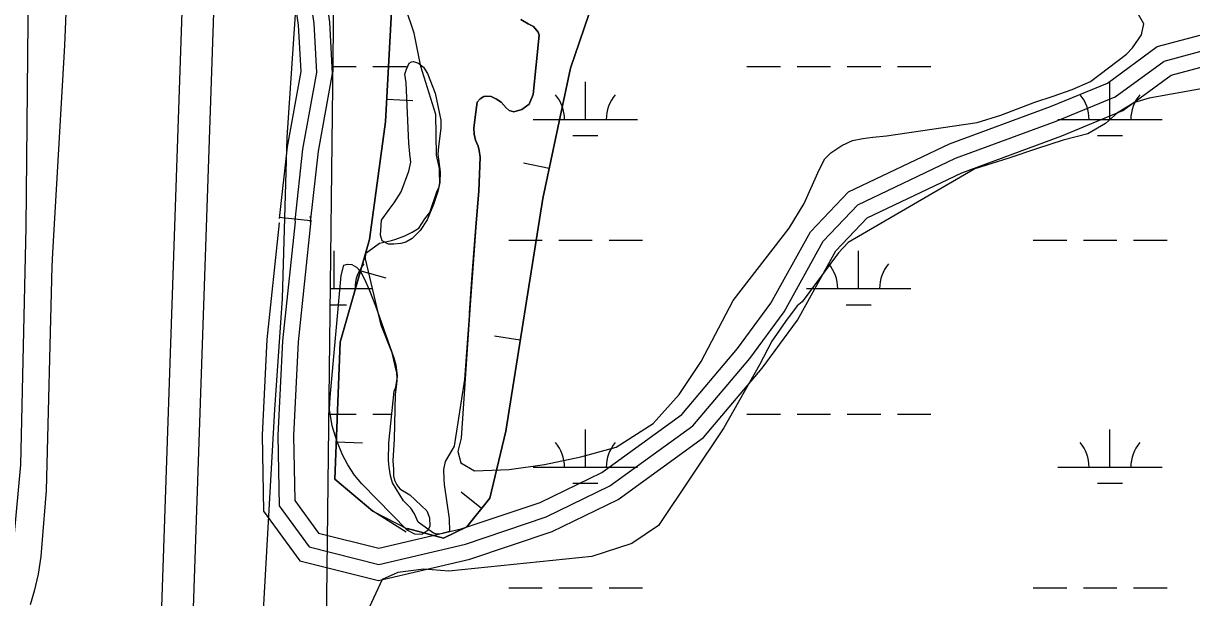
# Model space of a CAD drawing. Extents: x 3281947 to 3319794, y 715894 to 741249.
# Drawn here: x 3292943 to 3294061, y 736024 to 736573 of the extents above; entities that cross this region are included whole.
import ezdxf

# ---------------------------------------------------------------- set-up
doc = ezdxf.new("R2010")
doc.units = 0
for name, color, linetype in [('V-BORW-LINE', 7, 'Continuous'), ('V-LEVE-TOET', 7, 'Continuous'), ('V-ROAD-CNTR', 7, 'Continuous'), ('V-SITE-VEGE', 7, 'Continuous'), ('V-SURV-LINE', 7, 'Continuous'), ('V-TOPO-SHOR', 7, 'Continuous'), ('V-WETL-SWMP', 7, 'Continuous')]:
    doc.layers.add(name, color=color, linetype=linetype)

msp = doc.modelspace()

# ---------------------------------------------------------------- linework, layer by layer
at = {"layer": 'V-BORW-LINE'}
for p, q in [((3293290.5, 736500.6), (3293315.5, 736499.3)), ((3293445.8, 736434.2), (3293421.3, 736439.4)), ((3293265.5, 736336.3), (3293289.6, 736329.4)), ((3293418.2, 736269.9), (3293393.5, 736273.8)), ((3293242.2, 736172.5), (3293267.2, 736171.5)), ((3293381.2, 736108.9), (3293361.6, 736124.5))]:
    msp.add_line(p, q, dxfattribs=at)
for points in [[(3294015.2, 738984.7), (3294005.6, 738789.2), (3294049.8, 738574.4), (3294059.7, 738331.9), (3294043.1, 738151), (3294047.1, 737973.8), (3294041.6, 737774.4), (3294017.1, 737607.6), (3293968.5, 737441.9), (3293897.1, 737282.6), (3293818, 737212.4), (3293702.2, 737130.2), (3293619.1, 737051.9), (3293600.8, 736955.1), (3293576.4, 736852.9), (3293549.5, 736723.7), (3293501.1, 736632.2), (3293466.2, 736530), (3293439.7, 736405.6), (3293404.4, 736182.9), (3293389, 736118.8), (3293367, 736091.2), (3293344.6, 736080.3), (3293310.2, 736089.8)], [(3293310.2, 736089.8), (3293344.6, 736080.3), (3293367, 736091.2), (3293389, 736118.8), (3293404.4, 736182.9), (3293439.7, 736405.6), (3293466.2, 736530), (3293501.1, 736632.2), (3293549.5, 736723.7), (3293576.4, 736852.9), (3293600.8, 736955.1), (3293619.1, 737051.9), (3293702.2, 737130.2), (3293818, 737212.4), (3293897.1, 737282.6), (3293968.5, 737441.9), (3294017.1, 737607.6), (3294041.6, 737774.4), (3294047.1, 737973.8), (3294043.1, 738151), (3294059.7, 738331.9), (3294049.8, 738574.4), (3294005.6, 738789.2), (3294015.2, 738984.7)], [(3293309, 736086.2), (3293277.2, 736106.2), (3293240.8, 736136.9), (3293246, 736267.9), (3293274, 736366.1), (3293289.3, 736478.9), (3293294.7, 736578.5), (3293293.4, 736661.3), (3293282.7, 736750.7), (3293288.2, 736851.2), (3293331.5, 736981.3), (3293402.4, 737055.7), (3293481.9, 737128.8), (3293638.2, 737241.7), (3293701.7, 737291.4), (3293752.9, 737351.3), (3293790.9, 737400.7), (3293826.5, 737462.1), (3293837.3, 737555.5)], [(3293837.3, 737555.5), (3293826.5, 737462.1), (3293790.9, 737400.7), (3293752.9, 737351.3), (3293701.7, 737291.4), (3293638.2, 737241.7), (3293481.9, 737128.8), (3293402.4, 737055.7), (3293331.5, 736981.3), (3293288.2, 736851.2), (3293282.7, 736750.7), (3293293.4, 736661.3), (3293294.7, 736578.5), (3293289.3, 736478.9), (3293274, 736366.1), (3293246, 736267.9), (3293240.8, 736136.9), (3293277.2, 736106.2), (3293311.3, 736088.6)]]:
    msp.add_lwpolyline(points, dxfattribs=at)
at = {"layer": 'V-LEVE-TOET'}
for points in [[(3293491.3, 737483.3), (3293376.4, 737403.1), (3293137.9, 737217.8), (3293021.4, 737126.8), (3292995.6, 737105.7), (3292985, 737095.5), (3292982.6, 737092), (3292979.1, 737087.7), (3292975.5, 737083.2), (3292970.9, 737076.7), (3292967.4, 737069.8), (3292964.7, 737062.5), (3292962, 737054), (3292957.4, 737034.6), (3292955.9, 737018.4), (3292955.9, 737011.4), (3292976.9, 736840.9), (3292988.1, 736741.4), (3292988.8, 736706.9), (3292988.3, 736700), (3292982, 736551.8), (3292970.7, 736353.3), (3292970, 736340.5)], [(3293190.8, 736309.6), (3293195.3, 736463.7), (3293210.7, 736695.5)], [(3292970, 736340.5), (3292964.6, 736126), (3292960.5, 736074.9), (3292959.6, 736063), (3292956.8, 736046.1), (3292953.2, 736029.6), (3292949.3, 736016.6)], [(3293170.4, 735971.6), (3293183.5, 736203.7), (3293190.8, 736309.6)]]:
    msp.add_lwpolyline(points, dxfattribs=at)
at = {"layer": 'V-ROAD-CNTR'}
msp.add_line((3293217.4, 736384), (3293187.6, 736387.3), dxfattribs=at)
for points in [[(3292906.2, 735990.5), (3292922.4, 736030.4), (3292934.1, 736081.4), (3292940.4, 736150.7), (3292945.6, 736378.1), (3292948.2, 736673.5), (3292947.5, 736789.9), (3292943.2, 736838.7), (3292938.4, 736881.7), (3292930.7, 736936.8), (3292930.9, 736984.2), (3292929.3, 737028.9), (3292936.8, 737066.5), (3292958.4, 737106.8), (3292979.9, 737140.2), (3293086.2, 737224.8), (3293347, 737423.2), (3293450.2, 737511.1)], [(3292966, 737118.7), (3292968.9, 737116.5), (3292989.5, 737089), (3293005.6, 737064.1), (3293019.3, 737022.4), (3293035.1, 736970.7), (3293053.5, 736925.2), (3293072.3, 736889.1), (3293086.1, 736864.5), (3293104.3, 736845.9), (3293123.6, 736826.8), (3293142, 736797), (3293176.4, 736720.9), (3293194.2, 736670), (3293210.5, 736638.5), (3293215.7, 736607.2), (3293220.8, 736572.8), (3293223.2, 736525.9), (3293210, 736452.8), (3293202.4, 736384.5)], [(3293132.7, 736838.9), (3293135.4, 736836.2), (3293155.2, 736804.1), (3293190.4, 736726.5), (3293208, 736676), (3293225, 736643.3), (3293230.6, 736609.5), (3293235.7, 736574.3), (3293238.3, 736525), (3293224.8, 736450.7), (3293217.3, 736382.8)], [(3293132.5, 736781.4), (3293162.5, 736715.4), (3293180.4, 736664.1), (3293196.1, 736633.7), (3293200.9, 736604.9), (3293205.8, 736571.3), (3293208.2, 736526.9), (3293195.1, 736455), (3293187.5, 736386.2)], [(3293217, 736388.3), (3293217.9, 736384.3), (3293205.7, 736268.2), (3293201.3, 736178.5), (3293202.4, 736116.4), (3293225.2, 736085.2), (3293283, 736070.7), (3293361.7, 736089.2), (3293437.2, 736114.6), (3293496.3, 736143.3), (3293572.9, 736198.9), (3293626, 736261.8), (3293658, 736305.2), (3293695.8, 736373.5), (3293732.3, 736411.7), (3293828.8, 736457.8), (3293925.4, 736493.4), (3293979.9, 736515.9), (3294027.6, 736550.8), (3294096.3, 736569.2)], [(3293202.4, 736384.7), (3293202.7, 736383.2), (3293190.7, 736269.3), (3293186.3, 736178.8), (3293187.5, 736111.4), (3293216.3, 736072), (3293282.8, 736055.2), (3293365.8, 736074.7), (3293442.9, 736100.7), (3293504, 736130.4), (3293583.2, 736187.9), (3293637.7, 736252.5), (3293670.7, 736297.1), (3293708, 736364.5), (3293741.3, 736399.3), (3293834.6, 736444), (3293930.9, 736479.4), (3293987.3, 736502.7), (3294034.2, 736537), (3294099.1, 736554.4)], [(3293187.8, 736381.1), (3293187.6, 736382.2), (3293175.8, 736270.5), (3293171.3, 736179), (3293172.6, 736106.4), (3293207.4, 736058.8), (3293282.7, 736039.8), (3293369.9, 736060.3), (3293448.6, 736086.8), (3293511.8, 736117.5), (3293593.5, 736176.8), (3293649.5, 736243.2), (3293683.3, 736289), (3293720.2, 736355.5), (3293750.2, 736387), (3293840.5, 736430.1), (3293936.4, 736465.4), (3293994.7, 736489.6), (3294040.8, 736523.3), (3294101.8, 736539.6)]]:
    msp.add_lwpolyline(points, dxfattribs=at)
at = {"layer": 'V-SITE-VEGE'}
for points in [[(3293418.6, 736576.8), (3293425.7, 736572.7), (3293431, 736569.9), (3293435.4, 736564.5), (3293436.3, 736561.6), (3293430.4, 736505), (3293426.6, 736495.8), (3293419.8, 736490.6), (3293412.1, 736488.4), (3293407.5, 736489.6), (3293404.7, 736492.2), (3293399.9, 736497.6), (3293395.6, 736500.6), (3293390.3, 736503.2), (3293386, 736503.5), (3293383.3, 736502.9), (3293379.8, 736500.7), (3293377.1, 736497.5), (3293374.9, 736483.2), (3293373.9, 736472.7), (3293374.1, 736466.9), (3293375.5, 736461.3), (3293377.9, 736455.4), (3293379, 736451.5), (3293379.7, 736445.1), (3293378.4, 736412.4), (3293376, 736382), (3293370.2, 736303.7), (3293361.5, 736176.2), (3293358.6, 736163.4), (3293361.2, 736152.4), (3293374.4, 736144.8), (3293407.5, 736146.2), (3293441.4, 736151), (3293476.2, 736158.4), (3293510.1, 736167.5), (3293545.3, 736190.2), (3293570.2, 736217.9), (3293591.3, 736249.4), (3293622, 736307.7), (3293675.5, 736377.1), (3293689.7, 736400.8), (3293704.3, 736432.9), (3293709.7, 736443.5), (3293715.3, 736449.2), (3293725.8, 736456.3), (3293736.1, 736461.1), (3293745.8, 736462.8), (3293755.4, 736464.1), (3293768.5, 736465.5), (3293855.4, 736478.1), (3293877.9, 736485.2), (3293910.6, 736497.5), (3293928, 736503.4), (3293946.2, 736509.9), (3293963.6, 736517.3), (3293998.2, 736543.5), (3294004, 736549.7), (3294012.5, 736562.1), (3294014.8, 736572.5), (3294009.6, 736581.4)], [(3294114.2, 736518.3), (3294019.9, 736501.4)], [(3294019.9, 736501.4), (3294005.9, 736497.3), (3293989.6, 736487.4), (3293978, 736477.3), (3293961.3, 736467.2), (3293937.7, 736461.3), (3293912.1, 736453), (3293885.6, 736443.9), (3293853.1, 736433.9), (3293731.9, 736363.2), (3293722.7, 736353.5), (3293687.9, 736306.5), (3293683.2, 736302.6), (3293671.8, 736287.8), (3293658.8, 736268.8), (3293647.2, 736246.3), (3293613.1, 736186.1), (3293550.4, 736092.5), (3293525, 736075.3), (3293486.7, 736063), (3293350, 736048.8), (3293325.9, 736050.8), (3293301.1, 736047.6), (3293286.2, 736040.8), (3293265.8, 735997)]]:
    msp.add_lwpolyline(points, dxfattribs=at)
for points in [[(3293286.2, 736364.8), (3293284.5, 736370.2), (3293285.5, 736384.8), (3293292.9, 736394.8), (3293297.4, 736401.2), (3293299.8, 736404.9), (3293304.1, 736411.8), (3293311.5, 736431.5), (3293313.4, 736440.2), (3293312.5, 736448.2), (3293311.7, 736458.4), (3293309, 736516.1), (3293307.9, 736524.4), (3293309.5, 736529.2), (3293311.8, 736535), (3293314.2, 736536.1), (3293316, 736536.5), (3293320.7, 736534.9), (3293325.7, 736531.1), (3293329.5, 736525.1), (3293336.9, 736506.2), (3293342.3, 736480.4), (3293342.2, 736472.6), (3293339.9, 736455.1), (3293339.4, 736447.8), (3293341.7, 736430.9), (3293341.2, 736420.6), (3293339.4, 736412.2), (3293335.1, 736399.8), (3293329, 736385), (3293322.5, 736374.8), (3293314.9, 736367.1), (3293308.7, 736363.6), (3293303.8, 736362.5), (3293297.3, 736361.9), (3293292.2, 736361.9)], [(3293312.4, 736121.9), (3293328.7, 736106.7), (3293331.3, 736099.8), (3293331.7, 736091.8), (3293329.9, 736087.8), (3293323.9, 736083.9), (3293317.3, 736084.4), (3293310, 736088.2), (3293266.7, 736132.4), (3293259.7, 736140.7), (3293253.3, 736150.5), (3293248, 736160.1), (3293242.8, 736173.7), (3293238.2, 736187.9), (3293235.6, 736203.5), (3293236.2, 736215.3), (3293246.7, 736331.8), (3293249.4, 736341.5), (3293252.8, 736342.6), (3293257, 736342.4), (3293261.6, 736339.7), (3293265.4, 736335.6), (3293269.3, 736328.1), (3293273.9, 736317.4), (3293279.6, 736302.7), (3293297.3, 736253), (3293299, 736246.2), (3293300.3, 736236.2), (3293299.8, 736227.9), (3293298.6, 736218.2), (3293297.6, 736175.1), (3293296.4, 736154.5), (3293296.8, 736146.5), (3293297, 736140.2), (3293298, 736135.8), (3293300.2, 736131.6), (3293302.9, 736127.5)]]:
    msp.add_lwpolyline(points, close=True, dxfattribs=at)
at = {"layer": 'V-SURV-LINE'}
for points in [[(3293072.8, 735940), (3293101, 736771)], [(3293131, 736770), (3293102.7, 735939)]]:
    msp.add_lwpolyline(points, dxfattribs=at)
at = {"layer": 'V-TOPO-SHOR'}
for p, q in [((3293372.3, 736332.3), (3293376, 736382)), ((3293369.6, 736295.8), (3293372.3, 736332.3))]:
    msp.add_line(p, q, dxfattribs=at)
msp.add_lwpolyline([(3293376, 736382), (3293378.4, 736412.4), (3293379.7, 736445.1), (3293379, 736451.5), (3293377.9, 736455.4), (3293375.5, 736461.3), (3293374.1, 736466.9), (3293373.9, 736472.7), (3293374.9, 736483.2), (3293377.1, 736497.5), (3293379.8, 736500.7), (3293383.3, 736502.9), (3293386, 736503.5), (3293390.3, 736503.2), (3293395.6, 736500.6), (3293399.9, 736497.6), (3293404.7, 736492.2), (3293407.5, 736489.6), (3293412.1, 736488.4), (3293419.8, 736490.6), (3293426.6, 736495.8), (3293430.4, 736505), (3293436.3, 736561.6), (3293435.4, 736564.5), (3293431, 736569.9), (3293425.7, 736572.7), (3293418.6, 736576.8)], dxfattribs=at)
at = {"layer": 'V-WETL-SWMP'}
for p, q in [((3293238.7, 736531.9), (3293261.2, 736531.9)), ((3293277.2, 736531.9), (3293309.2, 736531.9)), ((3293635.1, 736531.9), (3293667.1, 736531.9)), ((3293683.1, 736531.9), (3293715.1, 736531.9)), ((3293731.1, 736531.9), (3293763.1, 736531.9)), ((3293779.1, 736531.9), (3293811.1, 736531.9)), ((3293480.5, 736481.1), (3293480.5, 736517.1)), ((3293982.4, 736481.1), (3293982.4, 736517.1)), ((3293430.5, 736481.1), (3293530.5, 736481.1)), ((3293932.4, 736481.1), (3294032.4, 736481.1)), ((3293468.5, 736465.7), (3293492.5, 736465.7)), ((3293970.4, 736465.7), (3293994.4, 736465.7)), ((3293407.1, 736365.7), (3293439.1, 736365.7)), ((3293455.1, 736365.7), (3293487.1, 736365.7)), ((3293503.1, 736365.7), (3293535.1, 736365.7)), ((3293909, 736365.7), (3293941, 736365.7)), ((3293957, 736365.7), (3293989, 736365.7)), ((3294005, 736365.7), (3294037, 736365.7)), ((3293240, 736319.3), (3293240, 736355.3)), ((3293741.9, 736319.3), (3293741.9, 736355.3)), ((3293236.2, 736319.3), (3293276.9, 736319.3)), ((3293691.9, 736319.3), (3293791.9, 736319.3)), ((3293236, 736303.8), (3293252, 736303.8)), ((3293729.9, 736303.8), (3293753.9, 736303.8)), ((3293234.8, 736199.2), (3293261.2, 736199.2)), ((3293277.2, 736199.2), (3293295.3, 736199.2)), ((3293635.1, 736199.2), (3293667.1, 736199.2)), ((3293683.1, 736199.2), (3293715.1, 736199.2)), ((3293731.1, 736199.2), (3293763.1, 736199.2)), ((3293779.1, 736199.2), (3293811.1, 736199.2)), ((3293480.5, 736148.5), (3293480.5, 736184.5)), ((3293982.4, 736148.5), (3293982.4, 736184.5)), ((3293430.5, 736148.5), (3293530.5, 736148.5)), ((3293932.4, 736148.5), (3294032.4, 736148.5)), ((3293468.5, 736133), (3293492.5, 736133)), ((3293970.4, 736133), (3293994.4, 736133)), ((3293407.1, 736033), (3293439.1, 736033)), ((3293455.1, 736033), (3293487.1, 736033)), ((3293503.1, 736033), (3293535.1, 736033)), ((3293909, 736033), (3293941, 736033)), ((3293957, 736033), (3293989, 736033)), ((3294005, 736033), (3294037, 736033))]:
    msp.add_line(p, q, dxfattribs=at)
for points in [[(3293789.7, 739043.4), (3293793.2, 738998.2), (3293833.3, 738587.1), (3293823.3, 737524), (3293803.2, 737413.7), (3293743.1, 737323.5), (3293572.8, 737183.1), (3293492.6, 737112.9), (3293362.3, 737022.6), (3293302.2, 736942.4), (3293242.1, 736812), (3293232.1, 735969.6)], [(3293418.6, 736576.8), (3293425.7, 736572.7), (3293431, 736569.9), (3293435.4, 736564.5), (3293436.3, 736561.6), (3293430.4, 736505), (3293426.6, 736495.8), (3293419.8, 736490.6), (3293412.1, 736488.4), (3293407.5, 736489.6), (3293404.7, 736492.2), (3293399.9, 736497.6), (3293395.6, 736500.6), (3293390.3, 736503.2), (3293386, 736503.5), (3293383.3, 736502.9), (3293379.8, 736500.7), (3293377.1, 736497.5), (3293374.9, 736483.2), (3293373.9, 736472.7), (3293374.1, 736466.9), (3293375.5, 736461.3), (3293377.9, 736455.4), (3293379, 736451.5), (3293379.7, 736445.1), (3293378.4, 736412.4), (3293376, 736382), (3293372.3, 736332.3), (3293364.8, 736232.3), (3293354.8, 736168.6), (3293352.7, 736164.6), (3293346.2, 736153.7), (3293344.6, 736146.2), (3293345.2, 736137), (3293345.5, 736131.8), (3293350.1, 736098.9), (3293350.5, 736086.8), (3293342.3, 736084.7), (3293338.8, 736084.1), (3293335.3, 736085.1), (3293320.4, 736095.8), (3293317.1, 736103.8), (3293313.6, 736109), (3293310.7, 736112.1), (3293306.4, 736116), (3293295.9, 736133.5), (3293294.1, 736140), (3293292.8, 736148.5), (3293292.2, 736154.9), (3293292.3, 736171.7), (3293297.7, 736221), (3293299, 736225), (3293300.5, 736233.3), (3293300, 736239.1), (3293298.8, 736243.8), (3293295.7, 736257.9), (3293285.1, 736284.3), (3293270.2, 736347.8), (3293270.3, 736353.1), (3293283.4, 736362.7), (3293295, 736365.1), (3293299.2, 736366.4), (3293307.6, 736369.8), (3293314.9, 736373.3), (3293321.2, 736377.2), (3293327, 736386), (3293331.8, 736392.1), (3293338.7, 736412.7), (3293340.6, 736416.5), (3293341.3, 736420.9), (3293340.8, 736430.5), (3293340.9, 736434.2), (3293338, 736447), (3293337.3, 736485.8), (3293323.1, 736531.6), (3293316.7, 736563.5), (3293308.5, 736588.1)]]:
    msp.add_lwpolyline(points, dxfattribs=at)
for centre, start, end in [((3293425.3, 736481.6), 359.2282, 40.7718), ((3293535.7, 736481.6), 139.2282, 180.7718), ((3293927.2, 736481.6), 359.2282, 40.7718), ((3294037.6, 736481.6), 139.2282, 180.7718), ((3293295.3, 736319.8), 139.2282, 180.7718), ((3293686.7, 736319.8), 359.2282, 40.7718), ((3293797.2, 736319.8), 139.2282, 180.7718), ((3293425.3, 736148.9), 359.2282, 40.7718), ((3293535.7, 736148.9), 139.2282, 180.7718), ((3293927.2, 736148.9), 359.2282, 40.7718), ((3294037.6, 736148.9), 139.2282, 180.7718)]:
    msp.add_arc(centre, 35.2, start, end, dxfattribs=at)

doc.saveas('drawing.dxf')
